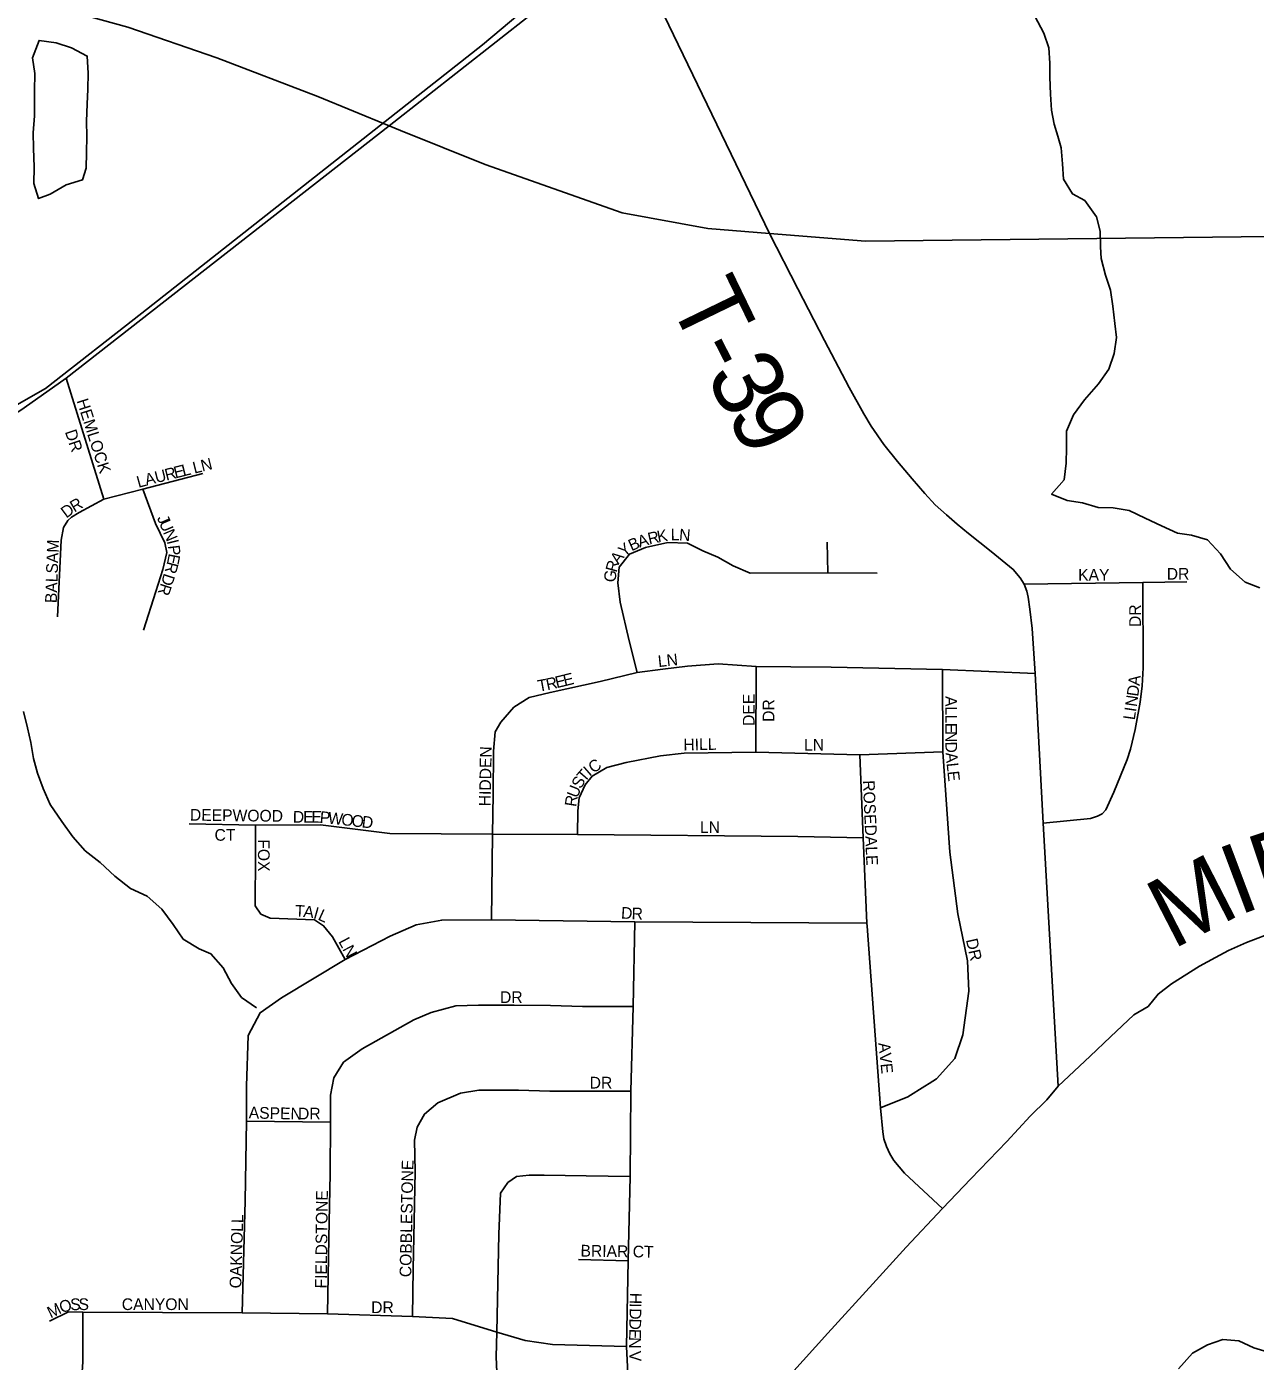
# Model space of a CAD drawing. Extents: x 1857828 to 2277390, y 930619 to 1324581.
# Drawn here: x 2051013 to 2056259, y 1238040 to 1243739 of the extents above; entities that cross this region are included whole.
import ezdxf

# ---------------------------------------------------------------- set-up
doc = ezdxf.new("R2010")
doc.units = 0
for name, color, linetype in [('GM_X_City_Street', 7, 'Continuous'), ('GM_X_Corporation', 7, 'Continuous'), ('GM_X_County_Road', 7, 'Continuous'), ('GM_X_County_Road_Text', 7, 'Continuous'), ('GM_X_Minor_Lake', 7, 'Continuous'), ('GM_X_Minor_River', 7, 'Continuous'), ('GM_X_State_Route', 7, 'Continuous'), ('GM_X_Township_Road', 7, 'Continuous'), ('GM_X_Township_Road_Text', 7, 'Continuous'), ('GM_X_Township_Subdivision', 7, 'Continuous'), ('GM_X_Township_Subdivision_Text', 7, 'Continuous')]:
    doc.layers.add(name, color=color, linetype=linetype)

msp = doc.modelspace()

# ---------------------------------------------------------------- linework, layer by layer
at = {"layer": 'GM_X_City_Street'}
for points in [[(2051051, 1242145.6), (2051182.1, 1242237.5), (2052560.1, 1243314.9), (2053169.2, 1243793.4), (2053370.5, 1243954), (2053474.5, 1244042), (2053570.2, 1244129.5), (2054509.4, 1244955.1), (2054558.8, 1245001.3)], [(2050599.4, 1241861.1), (2050813.1, 1241991.1), (2050988.2, 1242101.5), (2051051, 1242145.6)]]:
    msp.add_lwpolyline(points, dxfattribs=at)
at = {"layer": 'GM_X_Corporation'}
msp.add_lwpolyline([(2054519.4, 1244972.1), (2052959.6, 1243661.5), (2051504, 1242516), (2051093.4, 1242193.8), (2050512.1, 1241862.8), (2050115.7, 1241640.1), (2048286.1, 1240927.9), (2048275.3, 1240533.9), (2049131.1, 1240525.7), (2049093, 1239461.4), (2049075.6, 1239098), (2049168.6, 1238855), (2049793.9, 1238975.3), (2050039.3, 1238925.1), (2050063.1, 1239111.8), (2050289.8, 1239093.4), (2050184.9, 1238073.5), (2048562, 1238095.1), (2048562, 1237508.6)], dxfattribs=at)
at = {"layer": 'GM_X_County_Road'}
msp.add_lwpolyline([(2054222.4, 1237926.7), (2054433.3, 1238159.4), (2054626.1, 1238370), (2054768.7, 1238526.4), (2054923.9, 1238691.6), (2055043.9, 1238819.3), (2055198.5, 1238977.7), (2055297, 1239086), (2055369.3, 1239156.2), (2055417.5, 1239214.4), (2055554.1, 1239342.7), (2055640.4, 1239424.9), (2055740.8, 1239519.2), (2055801.1, 1239555.3), (2055843.3, 1239607.4), (2055901.5, 1239651.5), (2056020, 1239727.6), (2056088.3, 1239763.7), (2056144.5, 1239793.7), (2056220.9, 1239827.7), (2056347.4, 1239875.7)], dxfattribs=at)
at = {"layer": 'GM_X_Minor_Lake'}
for points in [[(2051270.3, 1243269.5), (2051267.7, 1243335.8), (2051271.1, 1243408.1), (2051274.6, 1243472.5), (2051276, 1243540.8), (2051271.3, 1243613.1), (2051204.8, 1243648.8), (2051138.4, 1243670.4), (2051066, 1243680), (2051038.5, 1243605.5), (2051047.1, 1243539.2), (2051045.7, 1243464.9), (2051046.7, 1243358.4)], [(2051046.7, 1243358.4), (2051041.3, 1243286), (2051041.8, 1243219.7), (2051044.5, 1243139.4), (2051043.1, 1243069), (2051063.7, 1243004.9), (2051113.8, 1243023.3), (2051181.7, 1243064), (2051251.8, 1243084.5), (2051267.4, 1243134.9), (2051268.8, 1243201.2), (2051270.3, 1243269.5)]]:
    msp.add_lwpolyline(points, dxfattribs=at)
at = {"layer": 'GM_X_Minor_River'}
for points in [[(2055317.1, 1243783.3), (2055355.9, 1243711.2), (2055376.5, 1243649.1), (2055381.1, 1243582.8), (2055381.6, 1243522.6), (2055384.2, 1243450.2), (2055388.8, 1243382), (2055399.3, 1243321.8), (2055415.8, 1243271.6), (2055430.3, 1243221.5), (2055434.9, 1243153.2), (2055439.5, 1243087), (2055478.2, 1243024.9), (2055530.6, 1242997.2), (2055581.4, 1242927.2), (2055596, 1242865), (2055598.5, 1242798.7), (2055601, 1242748.5), (2055619.6, 1242678.3), (2055640.3, 1242614.1), (2055650.9, 1242545.9), (2055659.6, 1242471.6), (2055666.1, 1242411.4), (2055656.6, 1242343), (2055633.1, 1242276.6), (2055589.5, 1242214), (2055529.8, 1242145.3), (2055482.2, 1242080.6), (2055452.7, 1242012.1), (2055453.3, 1241939.8), (2055451.8, 1241875.5), (2055442.4, 1241803.1), (2055388.7, 1241742.5), (2055455.2, 1241714.8), (2055521.5, 1241705.2), (2055588, 1241685.6), (2055652.2, 1241684), (2055720.6, 1241672.4), (2055789.1, 1241640.7), (2055857.6, 1241607), (2055926.2, 1241575.3), (2055986.4, 1241567.7), (2056054.9, 1241548.1), (2056109.6, 1241488.2), (2056152.3, 1241422.2), (2056215, 1241366.3), (2056277.5, 1241342.6)], [(2051000.1, 1240814.4), (2051016.8, 1240744.2), (2051031.4, 1240682.1), (2051042, 1240613.8), (2051058.6, 1240551.6), (2051083.2, 1240485.5), (2051113.9, 1240417.4), (2051162.7, 1240345.4), (2051209.5, 1240279.4), (2051262.2, 1240219.5), (2051326.8, 1240169.7), (2051389.6, 1240111.9), (2051456.3, 1240058.1), (2051526.8, 1240026.4), (2051589.5, 1239970.6), (2051638.3, 1239904.6), (2051680.9, 1239842.6), (2051749.6, 1239800.9), (2051799.9, 1239779.2), (2051852.6, 1239719.2), (2051887.3, 1239653.2), (2051930, 1239593.2), (2051994.6, 1239549.4)], [(2055930.5, 1238007.1), (2055990.1, 1238073.8), (2056054, 1238110.4), (2056120.1, 1238133), (2056188.4, 1238127.4), (2056252.9, 1238097.7), (2056323.4, 1238076.1)]]:
    msp.add_lwpolyline(points, dxfattribs=at)
at = {"layer": 'GM_X_State_Route'}
for points in [[(2051187.1, 1243807.3), (2051217.8, 1243798.9), (2051444.9, 1243736.7), (2051824.8, 1243605.4), (2052256.1, 1243440.1), (2052560.1, 1243314.9), (2052609.4, 1243295.2)], [(2052609.4, 1243295.2), (2052970.3, 1243150.3), (2053555.7, 1242943.9), (2053921.3, 1242876.9), (2054185.1, 1242856), (2054594.8, 1242823.5), (2058050.3, 1242862.3), (2059013.3, 1242892.5), (2059223.3, 1242894), (2059989.7, 1242884.1)]]:
    msp.add_lwpolyline(points, dxfattribs=at)
at = {"layer": 'GM_X_Township_Road'}
msp.add_lwpolyline([(2055417.5, 1239214.4), (2055353.2, 1240337.4), (2055318.2, 1240976.6), (2055305.4, 1241169.5), (2055295.4, 1241251.9), (2055289.4, 1241302.2), (2055283.4, 1241328.3), (2055271.3, 1241358.4), (2055255.2, 1241384.6), (2055225.2, 1241420.8), (2055130.8, 1241497.4), (2055034.4, 1241573.9), (2054986.2, 1241614.2), (2054940, 1241654.4), (2054891.8, 1241696.7), (2054847.7, 1241745), (2054793.5, 1241807.4), (2054731.2, 1241881.8), (2054673, 1241954.2), (2054618.8, 1242032.7), (2054586.7, 1242085), (2054524.4, 1242197.6), (2054420, 1242398.8), (2054305.6, 1242620), (2054185.1, 1242856), (2053570.2, 1244129.5)], dxfattribs=at)
at = {"layer": 'GM_X_Township_Subdivision'}
for points in [[(2051182.1, 1242237.5), (2051342.3, 1241721.8)], [(2051342.3, 1241721.8), (2051509.3, 1241763.5), (2051764.9, 1241830.2)], [(2051342.3, 1241721.8), (2051236.9, 1241664.2), (2051204.8, 1241644.3), (2051188.7, 1241630.3), (2051170.5, 1241600.3), (2051160.3, 1241546.2), (2051145.1, 1241218.9)], [(2051509.3, 1241763.5), (2051563.2, 1241616.7), (2051602.2, 1241534.6), (2051611.6, 1241492.9), (2051594.2, 1241420.1), (2051564.5, 1241327.2), (2051512, 1241161.6)], [(2053619.6, 1240981), (2053584.7, 1241116.4), (2053547.5, 1241280.6), (2053536.4, 1241363.8), (2053542, 1241430.4), (2053586.3, 1241485.8), (2053654.7, 1241515.4), (2053750.8, 1241535.8), (2053834, 1241533.9), (2053900.6, 1241500.6), (2053963.5, 1241472.9), (2054030, 1241435.9), (2054102.1, 1241404.5), (2054433, 1241406.3), (2054644.7, 1241405)], [(2054433, 1241406.3), (2054431.2, 1241537.2)], [(2055271.3, 1241358.4), (2055779.2, 1241365.2), (2055965.8, 1241367.7)], [(2055353.2, 1240337.4), (2055554.8, 1240358), (2055584.9, 1240368), (2055605, 1240378.1), (2055621, 1240394.1), (2055655.1, 1240470.4), (2055711.2, 1240608.9), (2055725.3, 1240653), (2055745.3, 1240737.3), (2055767.3, 1240853.8), (2055775.4, 1240924.1), (2055779.4, 1241000.4), (2055779.2, 1241365.2)], [(2052997.7, 1239925.3), (2053002.4, 1240291.3), (2053004.6, 1240459.9), (2053006.4, 1240645.7), (2053012.9, 1240727.1), (2053036.9, 1240768.7), (2053093.3, 1240833.4), (2053157.8, 1240873.7), (2053248, 1240895.9), (2053461.2, 1240942.5), (2053619.6, 1240981), (2053728.7, 1240995.8), (2053834, 1241008.7), (2053965.3, 1241018), (2054128, 1241006.9), (2054275.9, 1241005), (2054447.8, 1241003.2), (2054922.6, 1240994), (2055318.2, 1240976.6)], [(2054126.1, 1240640.7), (2054128, 1241006.9)], [(2054847.7, 1239214.4), (2054866, 1239226.1), (2054897.5, 1239246.4), (2054975.4, 1239332.5), (2055009.7, 1239433.4), (2055035.5, 1239619.6), (2055029.4, 1239750.1), (2054989.2, 1239951), (2054955, 1240214.2), (2054925, 1240641.8), (2054922.6, 1240994)], [(2053364.1, 1240289), (2053366, 1240389.8), (2053372.4, 1240445.3), (2053397.4, 1240500.7), (2053427.9, 1240537.7), (2053490.7, 1240574.7), (2053573, 1240596.9), (2053719.8, 1240625.6), (2053820.6, 1240636.7), (2054126.1, 1240640.7), (2054570, 1240629.3), (2054925, 1240641.8)], [(2054601.5, 1239898.1), (2054600.5, 1239910.4), (2054583.9, 1240275), (2054570, 1240629.3)], [(2051707.2, 1240334.8), (2051990.1, 1240328.9)], [(2051990.1, 1240328.9), (2051990.1, 1240204.3), (2051989.2, 1239984.4), (2052013.3, 1239949.3), (2052053, 1239931.7), (2052242.5, 1239924.3), (2052280.4, 1239899.4), (2052318.3, 1239852.2), (2052372.8, 1239755.1)], [(2051990.1, 1240328.9), (2052267.4, 1240331.1), (2052563.2, 1240294.1), (2053002.4, 1240291.3), (2053364.1, 1240289), (2054305, 1240281.2), (2054583.9, 1240275)], [(2051933.6, 1238246.1), (2051945.8, 1238724.2), (2051951.3, 1239064.4), (2051951.3, 1239215.1), (2051958.7, 1239431.5), (2052010.5, 1239527.7), (2052101.1, 1239592.4), (2052372.8, 1239755.1), (2052565.1, 1239855), (2052676, 1239903.1), (2052785.1, 1239923.4), (2052997.7, 1239925.3), (2053609.6, 1239916), (2054600.5, 1239910.4)], [(2053620.6, 1237319.1), (2053620.6, 1237588.4), (2053604, 1237747.4), (2053583.7, 1237902.7), (2053574.4, 1238102.7), (2053581.8, 1238468.8), (2053589.1, 1238829.4), (2053592.8, 1239193.5), (2053602.3, 1239555.4), (2053609.6, 1239916)], [(2054923.9, 1238691.6), (2054760.8, 1238842.8), (2054714.7, 1238897), (2054698.6, 1238925.2), (2054684.6, 1238957.3), (2054672.5, 1238989.5), (2054668.5, 1239019.6), (2054658.3, 1239121.9), (2054601.5, 1239898.1)], [(2052297.8, 1238242.4), (2052302.4, 1238565.1), (2052308.9, 1238842), (2052310, 1239060.7), (2052310.7, 1239176.8), (2052324.6, 1239249.8), (2052366.2, 1239316.4), (2052445.5, 1239374.2), (2052665.3, 1239497.2), (2052740.2, 1239529.5), (2052844.6, 1239558.2), (2052942.6, 1239560), (2053093.9, 1239560), (2053250.1, 1239559.1), (2053386.8, 1239555.3), (2053602.3, 1239555.4)], [(2054658.3, 1239121.9), (2054775.5, 1239168.7), (2054847.7, 1239214.4)], [(2052660.3, 1238230.8), (2052663.6, 1238434.7), (2052666.4, 1238569.1), (2052671.8, 1238849.7), (2052668.7, 1238984.6), (2052679.8, 1239040), (2052711.2, 1239095.5), (2052768.5, 1239143.6), (2052864.6, 1239184.3), (2052944.1, 1239197.2), (2053008.8, 1239197.2), (2053112.4, 1239197.2), (2053246.2, 1239193.5), (2053592.8, 1239193.5)], [(2051951.3, 1239064.4), (2052310, 1239060.7)], [(2053097.4, 1237417.5), (2053051.2, 1237679), (2053025.3, 1237894.6), (2053017.9, 1238059.2), (2053020.1, 1238164.1), (2053028.9, 1238582.7), (2053036.4, 1238757.3), (2053067.8, 1238803.5), (2053104.8, 1238829.4), (2053158.4, 1238835), (2053223.1, 1238835), (2053402.1, 1238831), (2053589.1, 1238829.4)], [(2053369.2, 1238474.4), (2053581.8, 1238468.8)], [(2051288.2, 1235993.7), (2051156.4, 1236149.9), (2051071.8, 1236277.2), (2051110.7, 1237012.5), (2051110.7, 1237136.5), (2051110.7, 1237495.5), (2051111.2, 1237601.1), (2051110.7, 1237705.5), (2051111.6, 1237732.5), (2051117.6, 1237766.5), (2051128.5, 1237798.5), (2051148.4, 1237835.3), (2051166.4, 1237858.6), (2051199.2, 1237896.4), (2051211.9, 1237912), (2051230.1, 1237941.4), (2051242.6, 1237971.4), (2051251.1, 1238008.5), (2051252.9, 1238043.9), (2051252.9, 1238249.1)], [(2051110.1, 1238210.5), (2051191.4, 1238250.6), (2051252.9, 1238249.1), (2051933.6, 1238246.1), (2052297.8, 1238242.4), (2052660.3, 1238230.8), (2052831.2, 1238222.9), (2053020.1, 1238164.1), (2053141.8, 1238128.6), (2053258.3, 1238111.9), (2053574.4, 1238102.7)]]:
    msp.add_lwpolyline(points, dxfattribs=at)

# ---------------------------------------------------------------- texts
at = {"layer": 'GM_X_County_Road_Text'}
for s, rotation, p in [('D', 18.3969, (2056299.1, 1239984.4)), ('I', 20.6127, (2056186.7, 1239942.1)), ('M', 27.2625, (2055905.7, 1239796.6))]:
    msp.add_text(s, height=300, rotation=rotation, dxfattribs=at).set_placement(p)
at = {"layer": 'GM_X_Township_Road_Text'}
for s, rotation, p in [('T', 295.8713, (2053751.9, 1242570.3)), ('-', 297.102, (2053852.9, 1242362.1)), ('3', 297.5067, (2053910.1, 1242250.3)), ('9', 298.4084, (2053997.9, 1242081.9))]:
    msp.add_text(s, height=300, rotation=rotation, dxfattribs=at).set_placement(p)
at = {"layer": 'GM_X_Township_Subdivision_Text'}
for s, rotation, p in [('HEMLOCK', 287.6496, (2051225.7, 1242141.5)), ('DR', 288.4386, (2051175.7, 1242009.1)), ('N', 14.0415, (2051763, 1241838.4)), ('A', 14.2218, (2051523.9, 1241778.5)), ('U', 14.0415, (2051566.5, 1241789.3)), ('R', 14.0304, (2051609.2, 1241799.9)), ('E', 14.0164, (2051647.6, 1241809.5)), ('L', 14.023, (2051681.8, 1241818.1)), ('L', 14.076, (2051728.8, 1241829.8)), ('L', 15.6601, (2051490.4, 1241769)), ('R', 30.5099, (2051216.4, 1241663.5)), ('D', 36.5158, (2051182.2, 1241638)), ('J', 293.0436, (2051568.5, 1241640.9)), ('U', 293.0235, (2051577.1, 1241620.7)), ('BALSAM', 88.0264, (2051141.3, 1241276.6)), ('N', 292.9259, (2051594.3, 1241580.2)), ('I', 284.4389, (2051610.8, 1241541.6)), ('B', 24.1203, (2053595.4, 1241498.2)), ('A', 17.9512, (2053630.2, 1241513.9)), ('R', 12.8818, (2053670.9, 1241527.1)), ('K', 10.5941, (2053709, 1241535.9)), ('L', 0.765, (2053763.2, 1241544.8)), ('N', 355.5812, (2053797.2, 1241545.3)), ('E', 258.8937, (2051620.4, 1241491.2)), ('P', 276.9014, (2051616, 1241522)), ('A', 52.5967, (2053539.6, 1241439.6)), ('Y', 39.0557, (2053564.2, 1241472.3)), ('R', 255.1859, (2051613.8, 1241457.4)), ('R', 74.5149, (2053531.3, 1241405.9)), ('DR', 0, (2055880.7, 1241377.5)), ('D', 251.8691, (2051600.1, 1241407.3)), ('G', 82.7231, (2053526.1, 1241364.1)), ('KAY', 0, (2055502.3, 1241373.1)), ('R', 252.1367, (2051586.3, 1241365.2)), ('DR', 90, (2055770.3, 1241175.1)), ('LN', 6.0066, (2053710.6, 1241003.9)), ('E', 13.6077, (2053275.7, 1240913.7)), ('E', 13.637, (2053309.9, 1240922)), ('T', 10.4955, (2053199.5, 1240898.2)), ('R', 12.3983, (2053235.9, 1240904.9)), ('D', 82.0565, (2055758.7, 1240876.6)), ('A', 84.7436, (2055765.1, 1240922.7)), ('DEE', 90, (2054120.7, 1240752.7)), ('DR', 90, (2054205.2, 1240770.3)), ('A', 270.0219, (2054935.1, 1240880.3)), ('N', 81.6687, (2055752.3, 1240832.6)), ('L', 270.0321, (2054935.2, 1240836.2)), ('L', 81.6961, (2055744, 1240776)), ('I', 81.6596, (2055749.1, 1240810.9)), ('L', 270.0273, (2054935.2, 1240801.1)), ('E', 270.0206, (2054935.2, 1240765.9)), ('HILL', 1.3673, (2053817.4, 1240647.7)), ('LN', 0, (2054331.9, 1240647.7)), ('N', 270.0219, (2054935.2, 1240730.7)), ('HIDDEN', 88.9181, (2052993.9, 1240409.2)), ('D', 271.0403, (2054935.3, 1240685.7)), ('A', 275.1869, (2054936.3, 1240637.7)), ('T', 48.9837, (2053395.1, 1240509.7)), ('I', 41.1324, (2053416.9, 1240535)), ('C', 34.2559, (2053432.2, 1240548.5)), ('L', 275.9209, (2054940.3, 1240593.2)), ('S', 60.7464, (2053379.4, 1240481.2)), ('ROSEDALE', 272.353, (2054583.3, 1240519.8)), ('E', 275.9118, (2054943.9, 1240558.2)), ('U', 68.7223, (2053364.2, 1240441.9)), ('R', 81.1523, (2053358.9, 1240405.5)), ('DEEPWOOD', 359.2659, (2051709.7, 1240348.5)), ('D', 359.9126, (2052149.5, 1240339.7)), ('E', 359.9322, (2052193.5, 1240339.6)), ('E', 359.1804, (2052228.6, 1240339.6)), ('P', 355.4043, (2052262.9, 1240339.1)), ('W', 353.4964, (2052297.5, 1240336.4)), ('O', 353.3847, (2052354.3, 1240329.9)), ('O', 353.412, (2052398.1, 1240324.8)), ('D', 353.4281, (2052441.8, 1240319.8)), ('LN', 0, (2053887.5, 1240295.7)), ('CT', 0, (2051815.1, 1240262.5)), ('FOX', 270, (2052000.5, 1240268.7)), ('T', 357.3992, (2052158.1, 1239938.7)), ('A', 352.992, (2052192.3, 1239937.2)), ('I', 344.1775, (2052234, 1239932.2)), ('L', 335.363, (2052253.2, 1239926.9)), ('D', 356.2383, (2053549.5, 1239930.5)), ('R', 358.0338, (2053595.1, 1239927.5)), ('LN', 297.8967, (2052342.7, 1239833.1)), ('DR', 282.5352, (2055022.9, 1239839.5)), ('DR', 0, (2053033.9, 1239569.7)), ('AVE', 275.9105, (2054649.3, 1239398.5)), ('DR', 0, (2053416.7, 1239204.5)), ('ASPEN', 358.6988, (2051960.6, 1239076.9)), ('DR', 0, (2052171.5, 1239072.5)), ('COBBLESTONE', 88.8525, (2052654.9, 1238398.4)), ('FIELDSTONE', 89.3183, (2052294.1, 1238350.4)), ('OAKNOLL', 88.291, (2051928.9, 1238350.6)), ('BRIAR CT', 359.0911, (2053377.3, 1238487.3)), ('O', 17.5365, (2051161.2, 1238244.8)), ('S', 1.8036, (2051199.6, 1238257.4)), ('S', 0, (2051234.4, 1238258.5)), ('CANYON', 0, (2051419.1, 1238258.5)), ('DR', 0, (2052483.9, 1238245.3)), ('H', 268.9286, (2053588.9, 1238332.5)), ('M', 26.1008, (2051115.6, 1238222.3)), ('D', 268.9232, (2053587.7, 1238266.5)), ('I', 268.9067, (2053588.1, 1238288.5)), ('D', 268.9118, (2053586.9, 1238222.5)), ('N', 269.7222, (2053585.4, 1238142.6)), ('E', 268.9532, (2053586, 1238178.5)), ('V', 272.4391, (2053585.5, 1238082.8))]:
    msp.add_text(s, height=50, rotation=rotation, dxfattribs=at).set_placement(p)

doc.saveas('drawing.dxf')
